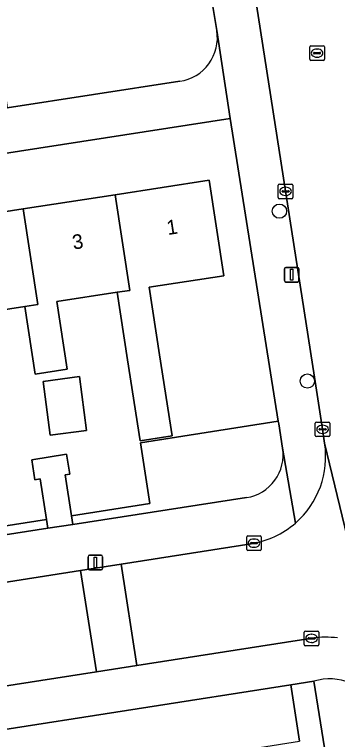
# Model space of a CAD drawing. Extents: x 160077 to 160948, y 386481 to 387498.
# Drawn here: x 160346.61 to 160368.72, y 387228.36 to 387278.08 of the extents above; entities that cross this region are included whole.
import ezdxf

# ---------------------------------------------------------------- set-up
doc = ezdxf.new("R2010")
doc.units = 0
for name, color, linetype in [('IMGEO_Boom', 7, 'Continuous'), ('IMGEO_Erf', 7, 'Continuous'), ('IMGEO_Groenvoorziening', 7, 'Continuous'), ('IMGEO_Haag', 7, 'Continuous'), ('IMGEO_Kolk', 7, 'Continuous'), ('IMGEO_Lichtmast', 7, 'Continuous'), ('IMGEO_Pand', 7, 'Continuous'), ('IMGEO_Pand_nummerreeks', 7, 'Continuous'), ('IMGEO_Rijbaan_lokaal_open', 7, 'Continuous'), ('IMGEO_Rioolput', 7, 'Continuous'), ('IMGEO_Voetpad_open', 7, 'Continuous')]:
    doc.layers.add(name, color=color, linetype=linetype)

msp = doc.modelspace()

# ---------------------------------------------------------------- linework, layer by layer
at = {"layer": 'IMGEO_Boom'}
for centre in [(160364.75, 387264.592), (160366.663, 387252.938)]:
    msp.add_circle(centre, 0.489, dxfattribs=at)
at = {"layer": 'IMGEO_Erf'}
for points in [[(160360.174, 387278.766), (160356.842, 387299.449), (160314.91, 387292.943), (160318.492, 387270.165), (160318.576, 387269.906), (160318.682, 387269.656), (160318.81, 387269.416), (160318.96, 387269.188), (160319.129, 387268.975), (160319.316, 387268.777), (160319.52, 387268.597), (160319.74, 387268.437), (160319.874, 387268.352), (160331.723, 387270.174), (160333.38, 387270.429), (160344.24, 387272.099), (160346.006, 387272.371), (160346.11, 387271.679), (160357.926, 387273.496)], [(160360.463, 387276.972), (160360.174, 387278.766)], [(160347.795, 387247.548), (160350.181, 387247.918), (160350.396, 387246.549), (160350.068, 387246.498), (160350.508, 387243.699), (160355.885, 387244.536), (160355.229, 387248.703), (160364.673, 387250.186), (160361.388, 387270.942), (160319.398, 387264.441), (160321.626, 387250), (160322.607, 387243.646), (160322.887, 387241.83)], [(160340.902, 387263.77), (160347.197, 387264.741), (160353.493, 387265.713), (160359.935, 387266.707), (160360.945, 387260.163), (160355.829, 387259.373), (160356.544, 387254.737), (160357.4, 387249.188), (160355.206, 387248.85), (160354.349, 387254.398), (160353.633, 387259.033), (160349.511, 387258.397), (160350.226, 387253.761), (160348.031, 387253.422), (160347.315, 387258.057), (160343.193, 387257.421)], [(160324.424, 387239.657), (160336.217, 387241.485), (160335.777, 387244.285), (160335.482, 387244.24), (160335.267, 387245.607), (160337.575, 387245.965), (160337.79, 387244.593), (160337.378, 387244.53), (160337.818, 387241.733), (160348.809, 387243.436), (160348.37, 387246.231), (160348.011, 387246.175), (160347.795, 387247.548)]]:
    msp.add_lwpolyline(points, dxfattribs=at)
for points in [[(160349.052, 387249.226), (160348.57, 387252.917), (160351.053, 387253.242), (160351.535, 387249.551)], [(160360.206, 387227.315), (160366.123, 387228.252), (160365.52, 387232.102), (160323.427, 387225.514), (160324.041, 387221.589), (160330.053, 387222.541), (160336.282, 387223.527), (160342.046, 387224.44), (160347.963, 387225.377), (160354.05, 387226.34)]]:
    msp.add_lwpolyline(points, close=True, dxfattribs=at)
msp.add_arc((160357.473, 387276.49), 3.028, 278.5961, 9.1553, dxfattribs=at)
at = {"layer": 'IMGEO_Groenvoorziening'}
for points in [[(160364.966, 387248.339), (160364.703, 387250), (160364.673, 387250.186), (160355.229, 387248.703), (160355.885, 387244.536), (160350.508, 387243.699), (160350.601, 387243.107), (160362.502, 387244.952)], [(160367.115, 387232.352), (160368.655, 387222.649), (160374.219, 387226.164), (160371.436, 387230.546)]]:
    msp.add_lwpolyline(points, dxfattribs=at)
msp.add_lwpolyline([(160348.902, 387242.844), (160348.809, 387243.436), (160337.818, 387241.733), (160337.911, 387241.14)], close=True, dxfattribs=at)
for centre, radius, start, end in [((160362.042, 387247.876), 2.96, 278.9315, 8.9976), ((160368.2, 387228.876), 3.641, 27.2942, 107.3399)]:
    msp.add_arc(centre, radius, start, end, dxfattribs=at)
at = {"layer": 'IMGEO_Haag'}
msp.add_lwpolyline([(160348.902, 387242.844), (160348.809, 387243.436), (160337.818, 387241.733), (160337.911, 387241.14)], close=True, dxfattribs=at)
at = {"layer": 'IMGEO_Kolk'}
for p, q in [((160364.669, 387265.522), (160364.669, 387266.374)), ((160364.744, 387266.448), (160365.596, 387266.448)), ((160365.67, 387266.374), (160365.67, 387265.522)), ((160364.928, 387265.942), (160364.928, 387265.954)), ((160365.366, 387265.905), (160364.968, 387265.905)), ((160364.971, 387265.991), (160365.369, 387265.991)), ((160365.157, 387266.228), (160365.182, 387266.228)), ((160365.412, 387265.954), (160365.412, 387265.942)), ((160365.596, 387265.448), (160364.744, 387265.448)), ((160365.18, 387265.668), (160365.155, 387265.668)), ((160367.203, 387249.205), (160367.203, 387250.057)), ((160367.278, 387250.131), (160368.13, 387250.131)), ((160368.204, 387250.057), (160368.204, 387249.205)), ((160367.462, 387249.625), (160367.462, 387249.637)), ((160367.9, 387249.588), (160367.502, 387249.588)), ((160367.505, 387249.674), (160367.903, 387249.674)), ((160367.691, 387249.911), (160367.716, 387249.911)), ((160367.946, 387249.637), (160367.946, 387249.625)), ((160368.13, 387249.131), (160367.278, 387249.131)), ((160367.714, 387249.351), (160367.689, 387249.351)), ((160362.507, 387241.397), (160362.507, 387242.249)), ((160362.582, 387242.323), (160363.434, 387242.323)), ((160362.995, 387242.103), (160363.02, 387242.103)), ((160363.508, 387242.249), (160363.508, 387241.397)), ((160362.766, 387241.817), (160362.766, 387241.829)), ((160363.204, 387241.78), (160362.806, 387241.78)), ((160362.809, 387241.866), (160363.207, 387241.866)), ((160363.018, 387241.543), (160362.993, 387241.543)), ((160363.25, 387241.829), (160363.25, 387241.817)), ((160363.434, 387241.323), (160362.582, 387241.323)), ((160366.452, 387234.866), (160366.452, 387235.718)), ((160366.527, 387235.792), (160367.379, 387235.792)), ((160366.94, 387235.572), (160366.965, 387235.572)), ((160367.453, 387235.718), (160367.453, 387234.866)), ((160366.711, 387235.286), (160366.711, 387235.298)), ((160367.149, 387235.249), (160366.751, 387235.249)), ((160366.754, 387235.335), (160367.152, 387235.335)), ((160367.195, 387235.298), (160367.195, 387235.286)), ((160367.379, 387234.792), (160366.527, 387234.792)), ((160366.963, 387235.012), (160366.938, 387235.012))]:
    msp.add_line(p, q, dxfattribs=at)
for points in [[(160364.669, 387265.522), (160364.669, 387266.374)], [(160364.744, 387266.448), (160365.596, 387266.448)], [(160365.67, 387266.374), (160365.67, 387265.522)], [(160365.596, 387265.448), (160364.744, 387265.448)], [(160367.203, 387249.205), (160367.203, 387250.057)], [(160367.278, 387250.131), (160368.13, 387250.131)], [(160368.204, 387250.057), (160368.204, 387249.205)], [(160368.13, 387249.131), (160367.278, 387249.131)], [(160362.507, 387241.397), (160362.507, 387242.249)], [(160362.582, 387242.323), (160363.434, 387242.323)], [(160363.508, 387242.249), (160363.508, 387241.397)], [(160363.434, 387241.323), (160362.582, 387241.323)], [(160366.452, 387234.866), (160366.452, 387235.718)], [(160366.527, 387235.792), (160367.379, 387235.792)], [(160367.453, 387235.718), (160367.453, 387234.866)], [(160367.379, 387234.792), (160366.527, 387234.792)]]:
    msp.add_lwpolyline(points, dxfattribs=at)
for centre, radius, start, end in [((160364.746, 387266.372), 0.0765, 91.552, 178.448), ((160364.746, 387266.372), 0.0765, 91.552, 178.448), ((160365.594, 387266.372), 0.0765, 1.552, 88.448), ((160365.594, 387266.372), 0.0765, 1.552, 88.448), ((160364.968, 387265.951), 0.0403, 85.8775, 175.7526), ((160364.965, 387265.941), 0.0366, 178.938, 274.7102), ((160365.369, 387265.948), 0.043, 264.8664, 352.4533), ((160365.373, 387265.953), 0.0386, 1.7309, 96.639), ((160364.746, 387265.524), 0.0765, 181.552, 268.448), ((160364.746, 387265.524), 0.0765, 181.552, 268.448), ((160365.594, 387265.524), 0.0765, 271.552, 358.448), ((160365.594, 387265.524), 0.0765, 271.552, 358.448), ((160367.28, 387250.055), 0.0765, 91.552, 178.448), ((160367.28, 387250.055), 0.0765, 91.552, 178.448), ((160368.128, 387250.055), 0.0765, 1.552, 88.448), ((160368.128, 387250.055), 0.0765, 1.552, 88.448), ((160367.502, 387249.634), 0.0403, 85.8775, 175.7526), ((160367.499, 387249.624), 0.0366, 178.938, 274.7102), ((160367.903, 387249.631), 0.043, 264.8664, 352.4533), ((160367.907, 387249.636), 0.0386, 1.7309, 96.639), ((160367.28, 387249.207), 0.0765, 181.552, 268.448), ((160367.28, 387249.207), 0.0765, 181.552, 268.448), ((160368.128, 387249.207), 0.0765, 271.552, 358.448), ((160368.128, 387249.207), 0.0765, 271.552, 358.448), ((160362.584, 387242.247), 0.0765, 91.552, 178.448), ((160362.584, 387242.247), 0.0765, 91.552, 178.448), ((160363.432, 387242.247), 0.0765, 1.552, 88.448), ((160363.432, 387242.247), 0.0765, 1.552, 88.448), ((160362.806, 387241.826), 0.0403, 85.8775, 175.7526), ((160362.803, 387241.816), 0.0366, 178.938, 274.7102), ((160363.207, 387241.823), 0.043, 264.8664, 352.4533), ((160363.211, 387241.828), 0.0386, 1.7309, 96.639), ((160362.584, 387241.399), 0.0765, 181.552, 268.448), ((160362.584, 387241.399), 0.0765, 181.552, 268.448), ((160363.432, 387241.399), 0.0765, 271.552, 358.448), ((160363.432, 387241.399), 0.0765, 271.552, 358.448), ((160366.529, 387235.716), 0.0765, 91.552, 178.448), ((160366.529, 387235.716), 0.0765, 91.552, 178.448), ((160367.377, 387235.716), 0.0765, 1.552, 88.448), ((160367.377, 387235.716), 0.0765, 1.552, 88.448), ((160366.751, 387235.295), 0.0403, 85.8775, 175.7526), ((160366.748, 387235.285), 0.0366, 178.938, 274.7102), ((160367.152, 387235.292), 0.043, 264.8664, 352.4533), ((160367.156, 387235.297), 0.0386, 1.7309, 96.639), ((160366.529, 387234.868), 0.0765, 181.552, 268.448), ((160366.529, 387234.868), 0.0765, 181.552, 268.448), ((160367.377, 387234.868), 0.0765, 271.552, 358.448), ((160367.377, 387234.868), 0.0765, 271.552, 358.448)]:
    msp.add_arc(centre, radius, start, end, dxfattribs=at)
for centre, major_axis, ratio, start_param, end_param in [((160365.156, 387265.948), (-0.387, 0.002), 0.722429, 4.712389, 7.853982), ((160365.181, 387265.948), (-0.39, 0.002), 0.717154, 1.570796, 4.712389), ((160367.69, 387249.631), (-0.387, 0.002), 0.722429, 4.712389, 7.853982), ((160367.715, 387249.631), (-0.39, 0.002), 0.717154, 1.570796, 4.712389), ((160362.994, 387241.823), (-0.387, 0.002), 0.722429, 4.712389, 7.853982), ((160363.019, 387241.823), (-0.39, 0.002), 0.717154, 1.570796, 4.712389), ((160366.939, 387235.292), (-0.387, 0.002), 0.722429, 4.712389, 7.853982), ((160366.964, 387235.292), (-0.39, 0.002), 0.717154, 1.570796, 4.712389)]:
    msp.add_ellipse(centre, major_axis=major_axis, ratio=ratio, start_param=start_param, end_param=end_param, dxfattribs=at)
at = {"layer": 'IMGEO_Lichtmast'}
for p, q in [((160365.094, 387259.832), (160365.094, 387260.632)), ((160365.094, 387260.632), (160365.094, 387259.832)), ((160365.194, 387260.732), (160365.984, 387260.732)), ((160365.984, 387260.732), (160365.194, 387260.732)), ((160366.084, 387260.632), (160366.084, 387259.832)), ((160366.084, 387259.832), (160366.084, 387260.632)), ((160365.984, 387259.732), (160365.194, 387259.732)), ((160365.194, 387259.732), (160365.984, 387259.732)), ((160351.754, 387240.997), (160352.544, 387240.997)), ((160352.544, 387240.997), (160351.754, 387240.997)), ((160351.654, 387240.097), (160351.654, 387240.897)), ((160351.654, 387240.897), (160351.654, 387240.097)), ((160352.644, 387240.897), (160352.644, 387240.097)), ((160352.644, 387240.097), (160352.644, 387240.897)), ((160352.544, 387239.997), (160351.754, 387239.997)), ((160351.754, 387239.997), (160352.544, 387239.997))]:
    msp.add_line(p, q, dxfattribs=at)
for points in [[(160365.514, 387260.607), (160365.664, 387260.607), (160365.664, 387259.857), (160365.514, 387259.857), (160365.514, 387260.607)], [(160352.074, 387240.872), (160352.224, 387240.872), (160352.224, 387240.122), (160352.074, 387240.122), (160352.074, 387240.872)]]:
    msp.add_lwpolyline(points, dxfattribs=at)
for centre, start, end in [((160365.194, 387260.632), 90, 180), ((160365.194, 387260.632), 90, 180), ((160365.984, 387260.632), 0, 90), ((160365.984, 387260.632), 360, 90), ((160365.194, 387259.832), 180, 270), ((160365.194, 387259.832), 180, 270), ((160365.984, 387259.832), 270, 0), ((160365.984, 387259.832), 270, 0), ((160351.754, 387240.897), 90, 180), ((160351.754, 387240.897), 90, 180), ((160352.544, 387240.897), 0, 90), ((160352.544, 387240.897), 360, 90), ((160351.754, 387240.097), 180, 270), ((160351.754, 387240.097), 180, 270), ((160352.544, 387240.097), 270, 0), ((160352.544, 387240.097), 270, 0)]:
    msp.add_arc(centre, 0.1, start, end, dxfattribs=at)
at = {"layer": 'IMGEO_Pand'}
for points in [[(160359.935, 387266.707), (160353.493, 387265.713), (160354.503, 387259.162), (160353.633, 387259.033), (160354.349, 387254.398), (160355.206, 387248.85), (160357.4, 387249.188), (160356.544, 387254.737), (160355.829, 387259.373), (160360.945, 387260.163)], [(160348.207, 387258.191), (160347.315, 387258.057), (160348.031, 387253.422), (160350.226, 387253.761), (160349.511, 387258.397), (160353.633, 387259.033), (160354.503, 387259.162), (160353.493, 387265.713), (160347.197, 387264.741)], [(160341.912, 387257.221), (160340.997, 387257.081), (160341.713, 387252.446), (160343.908, 387252.785), (160343.193, 387257.421), (160347.315, 387258.057), (160348.207, 387258.191), (160347.197, 387264.741), (160340.902, 387263.77)], [(160351.535, 387249.551), (160351.053, 387253.242), (160348.57, 387252.917), (160349.052, 387249.226)]]:
    msp.add_lwpolyline(points, close=True, dxfattribs=at)
at = {"layer": 'IMGEO_Rijbaan_lokaal_open'}
for points in [[(160363.189, 387278.751), (160367.156, 387253.21), (160367.704, 387249.631), (160367.846, 387248.68), (160369.755, 387240.738), (160373.09, 387232.545), (160375.851, 387228.204), (160387.661, 387209.599), (160392.339, 387201.873)], [(160373.09, 387232.545), (160369.755, 387240.738), (160367.846, 387248.68)], [(160362.814, 387241.788), (160353.903, 387240.388), (160354.987, 387233.428), (160367.001, 387235.3)]]:
    msp.add_lwpolyline(points, dxfattribs=at)
for points in [[(160351.137, 387239.954), (160352.22, 387232.997), (160354.987, 387233.428), (160353.903, 387240.388)], [(160351.137, 387239.954), (160334.433, 387237.33), (160307.072, 387233.044), (160308.158, 387226.11), (160332.717, 387229.958), (160352.22, 387232.997)]]:
    msp.add_lwpolyline(points, close=True, dxfattribs=at)
for centre, radius, start, end in [((160361.873, 387247.758), 6.044, 311.1123, 8.7787), ((160361.87, 387247.766), 6.052, 278.9734, 311.079), ((160367.94, 387229.258), 6.115, 82.6317, 98.8314)]:
    msp.add_arc(centre, radius, start, end, dxfattribs=at)
at = {"layer": 'IMGEO_Rioolput'}
for p, q in [((160366.825, 387275.005), (160366.825, 387275.857)), ((160366.9, 387275.931), (160367.752, 387275.931)), ((160367.826, 387275.857), (160367.826, 387275.005)), ((160367.084, 387275.425), (160367.084, 387275.437)), ((160367.522, 387275.388), (160367.124, 387275.388)), ((160367.127, 387275.474), (160367.525, 387275.474)), ((160367.313, 387275.711), (160367.338, 387275.711)), ((160367.568, 387275.437), (160367.568, 387275.425)), ((160367.752, 387274.931), (160366.9, 387274.931)), ((160367.336, 387275.151), (160367.311, 387275.151))]:
    msp.add_line(p, q, dxfattribs=at)
for points in [[(160366.825, 387275.005), (160366.825, 387275.857)], [(160366.9, 387275.931), (160367.752, 387275.931)], [(160367.826, 387275.857), (160367.826, 387275.005)], [(160367.752, 387274.931), (160366.9, 387274.931)]]:
    msp.add_lwpolyline(points, dxfattribs=at)
for centre, radius, start, end in [((160366.902, 387275.855), 0.0765, 91.552, 178.448), ((160366.902, 387275.855), 0.0765, 91.552, 178.448), ((160367.75, 387275.855), 0.0765, 1.552, 88.448), ((160367.75, 387275.855), 0.0765, 1.552, 88.448), ((160367.124, 387275.434), 0.0403, 85.8775, 175.7526), ((160367.121, 387275.424), 0.0366, 178.938, 274.7102), ((160367.525, 387275.431), 0.043, 264.8664, 352.4533), ((160367.529, 387275.436), 0.0386, 1.7309, 96.639), ((160366.902, 387275.007), 0.0765, 181.552, 268.448), ((160366.902, 387275.007), 0.0765, 181.552, 268.448), ((160367.75, 387275.007), 0.0765, 271.552, 358.448), ((160367.75, 387275.007), 0.0765, 271.552, 358.448)]:
    msp.add_arc(centre, radius, start, end, dxfattribs=at)
for centre, major_axis, ratio, start_param, end_param in [((160367.312, 387275.431), (-0.387, 0.002), 0.722429, 4.712389, 7.853982), ((160367.337, 387275.431), (-0.39, 0.002), 0.717154, 1.570796, 4.712389)]:
    msp.add_ellipse(centre, major_axis=major_axis, ratio=ratio, start_param=start_param, end_param=end_param, dxfattribs=at)
at = {"layer": 'IMGEO_Voetpad_open'}
for points in [[(160347.434, 387358.849), (160348.215, 387354.083), (160351.371, 387332.958), (160352.153, 387327.971), (160355.398, 387307.291), (160355.751, 387304.187), (160356.842, 387299.449), (160360.174, 387278.766), (160360.463, 387276.972), (160360.469, 387276.973), (160361.388, 387270.942), (160364.673, 387250.186), (160364.703, 387250), (160364.966, 387248.339), (160365.847, 387243.204)], [(160367.846, 387248.68), (160367.704, 387249.631), (160367.156, 387253.21), (160363.189, 387278.751), (160362.946, 387280.357), (160362.452, 387280.281), (160361.893, 387283.981), (160362.387, 387284.057), (160358.294, 387309.971)], [(160357.926, 387273.496), (160346.11, 387271.679), (160344.344, 387271.407), (160333.484, 387269.737), (160331.827, 387269.482), (160321.915, 387267.958), (160321.698, 387267.931), (160321.426, 387267.92), (160321.155, 387267.933), (160320.886, 387267.97), (160320.621, 387268.031), (160320.363, 387268.116), (160320.113, 387268.223), (160319.874, 387268.352), (160319.74, 387268.437), (160319.52, 387268.597), (160319.316, 387268.777), (160319.129, 387268.975), (160318.96, 387269.188), (160318.81, 387269.416), (160318.682, 387269.656), (160318.576, 387269.906), (160318.492, 387270.165), (160314.91, 387292.943)], [(160319.398, 387264.441), (160361.388, 387270.942), (160360.469, 387276.973), (160360.463, 387276.972)], [(160365.847, 387243.204), (160364.966, 387248.339)], [(160362.502, 387244.952), (160350.601, 387243.107), (160348.902, 387242.844), (160337.911, 387241.14), (160336.31, 387240.892), (160326.283, 387239.338), (160326.261, 387239.313), (160320.474, 387238.407), (160315.436, 387237.621), (160294.825, 387234.407)], [(160351.137, 387239.954), (160353.903, 387240.388), (160362.814, 387241.788)], [(160294.707, 387231.107), (160304.207, 387232.595), (160307.072, 387233.044), (160334.433, 387237.33), (160351.137, 387239.954)], [(160367.001, 387235.3), (160354.987, 387233.428), (160352.22, 387232.997), (160332.717, 387229.958), (160308.158, 387226.11), (160305.293, 387225.661), (160295.66, 387224.151)], [(160296.864, 387221.356), (160321.874, 387225.271), (160323.427, 387225.514), (160365.52, 387232.102)], [(160368.655, 387222.649), (160367.115, 387232.352), (160365.52, 387232.102), (160366.123, 387228.252)], [(160365.52, 387232.102), (160367.115, 387232.352)]]:
    msp.add_lwpolyline(points, dxfattribs=at)
msp.add_lwpolyline([(160350.601, 387243.107), (160350.508, 387243.699), (160350.068, 387246.498), (160350.396, 387246.549), (160350.181, 387247.918), (160347.795, 387247.548), (160348.011, 387246.175), (160348.37, 387246.231), (160348.809, 387243.436), (160348.902, 387242.844)], close=True, dxfattribs=at)
for centre, radius, start, end in [((160357.473, 387276.49), 3.028, 278.5961, 9.1553), ((160361.873, 387247.758), 6.044, 311.1123, 8.7787), ((160362.042, 387247.876), 2.96, 278.9315, 8.9976), ((160361.87, 387247.766), 6.052, 278.9734, 311.079), ((160367.94, 387229.258), 6.115, 82.6317, 98.8314), ((160368.2, 387228.876), 3.641, 27.2942, 107.3399)]:
    msp.add_arc(centre, radius, start, end, dxfattribs=at)

# ---------------------------------------------------------------- texts
at = {"layer": 'IMGEO_Pand_nummerreeks'}
for s, rotation, p in [('1', 8.772, (160357.104, 387262.951)), ('3', 8.7724, (160350.646, 387261.955))]:
    msp.add_text(s, height=1, rotation=rotation, dxfattribs=at).set_placement(p)

doc.saveas('drawing.dxf')
